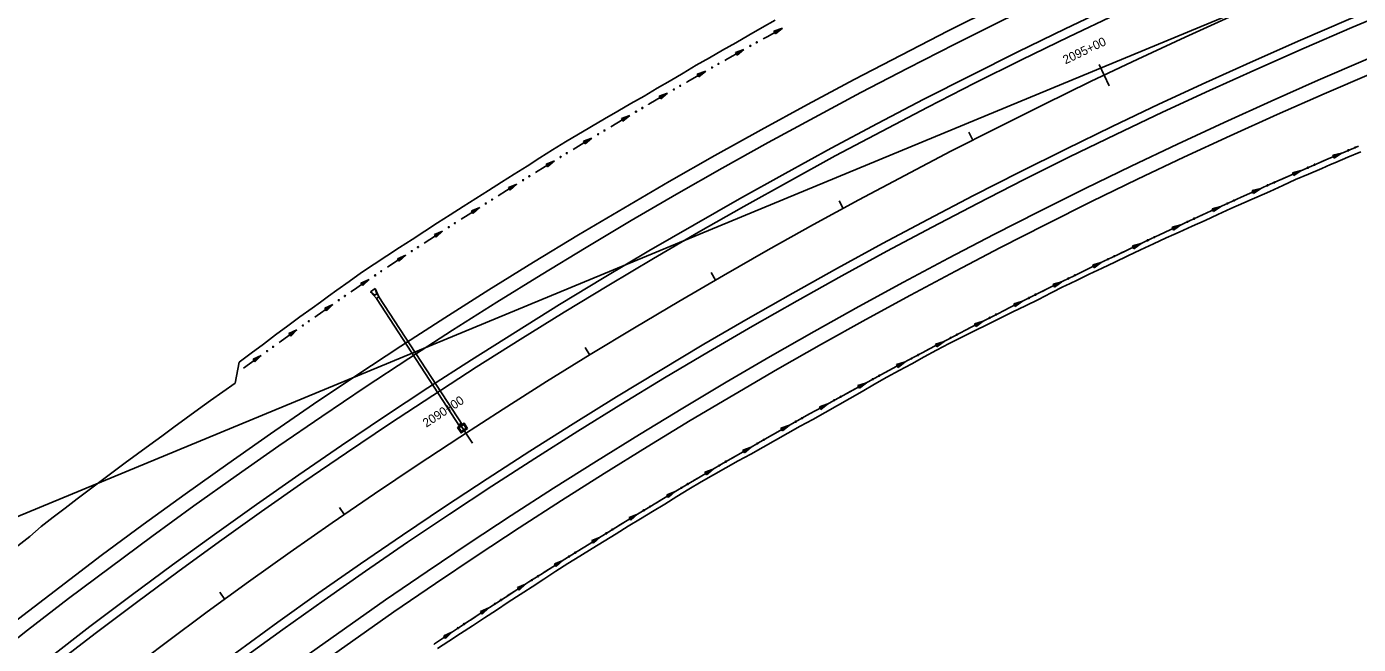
# Model space of a CAD drawing. Extents: x 1611108 to 1749517, y 619561 to 797725.
# Drawn here: x 1715043 to 1715952, y 765283 to 765705 of the extents above; entities that cross this region are included whole.
import ezdxf

# ---------------------------------------------------------------- set-up
doc = ezdxf.new("R2010")
doc.units = 0
for name, color, linetype in [('R_Ditch', 7, 'Continuous'), ('R_Drainage', 7, 'Continuous'), ('R_Horz Alg', 7, 'Continuous'), ('R_Horz Alg Annot', 7, 'Continuous'), ('R_Horz Alg Stationing', 7, 'Continuous'), ('R_Proposed Const Limits', 7, 'Continuous'), ('R_Proposed Road', 7, 'Continuous')]:
    doc.layers.add(name, color=color, linetype=linetype)

msp = doc.modelspace()

# ---------------------------------------------------------------- linework, layer by layer
at = {"layer": 'R_Ditch'}
for p, q in [((1715558.6, 765703.97), (1715552.84, 765701.99)), ((1715552.84, 765701.99), (1715553.87, 765700.14)), ((1715553.87, 765700.14), (1715558.6, 765703.97)), ((1715532.36, 765689.36), (1715526.61, 765687.33)), ((1715526.61, 765687.33), (1715527.65, 765685.48)), ((1715527.65, 765685.48), (1715532.36, 765689.36)), ((1715506.23, 765674.53), (1715500.5, 765672.47)), ((1715501.55, 765670.63), (1715506.23, 765674.53)), ((1715500.5, 765672.47), (1715501.55, 765670.63)), ((1715480.22, 765659.51), (1715474.5, 765657.41)), ((1715474.5, 765657.41), (1715475.57, 765655.58)), ((1715475.57, 765655.58), (1715480.22, 765659.51)), ((1715454.32, 765644.3), (1715448.62, 765642.15)), ((1715448.62, 765642.15), (1715449.7, 765640.33)), ((1715449.7, 765640.33), (1715454.32, 765644.3)), ((1715428.54, 765628.89), (1715422.85, 765626.69)), ((1715423.95, 765624.88), (1715428.54, 765628.89)), ((1715422.85, 765626.69), (1715423.95, 765624.88)), ((1715402.87, 765613.28), (1715397.21, 765611.04)), ((1715397.21, 765611.04), (1715398.31, 765609.24)), ((1715398.31, 765609.24), (1715402.87, 765613.28)), ((1715940.38, 765618.52), (1715934.43, 765617.19)), ((1715934.43, 765617.19), (1715935.25, 765615.24)), ((1715935.25, 765615.24), (1715940.38, 765618.52)), ((1715912.78, 765606.66), (1715906.86, 765605.21)), ((1715906.86, 765605.21), (1715907.72, 765603.27)), ((1715907.72, 765603.27), (1715912.78, 765606.66)), ((1715377.33, 765597.48), (1715371.68, 765595.2)), ((1715371.68, 765595.2), (1715372.8, 765593.4)), ((1715372.8, 765593.4), (1715377.33, 765597.48)), ((1715885.32, 765594.48), (1715879.41, 765593)), ((1715879.41, 765593), (1715880.28, 765591.07)), ((1715880.28, 765591.07), (1715885.32, 765594.48)), ((1715351.9, 765581.48), (1715346.27, 765579.16)), ((1715346.27, 765579.16), (1715347.41, 765577.37)), ((1715347.41, 765577.37), (1715351.9, 765581.48)), ((1715857.95, 765582.12), (1715852.05, 765580.59)), ((1715852.05, 765580.59), (1715852.93, 765578.67)), ((1715852.93, 765578.67), (1715857.95, 765582.12)), ((1715326.6, 765565.29), (1715320.99, 765562.92)), ((1715322.14, 765561.15), (1715326.6, 765565.29)), ((1715830.66, 765569.57), (1715824.77, 765568)), ((1715824.77, 765568), (1715825.66, 765566.08)), ((1715825.66, 765566.08), (1715830.66, 765569.57)), ((1715320.99, 765562.92), (1715322.14, 765561.15)), ((1715803.45, 765556.83), (1715797.58, 765555.21)), ((1715798.49, 765553.3), (1715803.45, 765556.83)), ((1715301.42, 765548.91), (1715295.83, 765546.5)), ((1715296.99, 765544.73), (1715301.42, 765548.91)), ((1715797.58, 765555.21), (1715798.49, 765553.3)), ((1715295.83, 765546.5), (1715296.99, 765544.73)), ((1715776.34, 765543.89), (1715770.48, 765542.23)), ((1715770.48, 765542.23), (1715771.4, 765540.33)), ((1715771.4, 765540.33), (1715776.34, 765543.89)), ((1715276.35, 765532.36), (1715270.81, 765529.82)), ((1715270.81, 765529.82), (1715272.02, 765528.08)), ((1715272.02, 765528.08), (1715276.35, 765532.36)), ((1715749.34, 765530.75), (1715743.49, 765529.04)), ((1715743.49, 765529.04), (1715744.42, 765527.14)), ((1715744.42, 765527.14), (1715749.34, 765530.75)), ((1715251.67, 765515.24), (1715246.15, 765512.66)), ((1715246.15, 765512.66), (1715247.37, 765510.93)), ((1715247.37, 765510.93), (1715251.67, 765515.24)), ((1715722.43, 765517.38), (1715716.6, 765515.63)), ((1715716.6, 765515.63), (1715717.55, 765513.74)), ((1715717.55, 765513.74), (1715722.43, 765517.38)), ((1715695.64, 765503.8), (1715689.82, 765502)), ((1715689.82, 765502), (1715690.79, 765500.12)), ((1715690.79, 765500.12), (1715695.64, 765503.8)), ((1715227.13, 765497.93), (1715221.62, 765495.31)), ((1715221.62, 765495.31), (1715222.85, 765493.59)), ((1715222.85, 765493.59), (1715227.13, 765497.93)), ((1715668.96, 765490), (1715663.15, 765488.16)), ((1715663.15, 765488.16), (1715664.14, 765486.28)), ((1715664.14, 765486.28), (1715668.96, 765490)), ((1715202.71, 765480.43), (1715197.23, 765477.77)), ((1715197.23, 765477.77), (1715198.47, 765476.06)), ((1715198.47, 765476.06), (1715202.71, 765480.43)), ((1715642.39, 765475.99), (1715636.6, 765474.1)), ((1715636.6, 765474.1), (1715637.6, 765472.23)), ((1715637.6, 765472.23), (1715642.39, 765475.99)), ((1715615.94, 765461.76), (1715610.16, 765459.83)), ((1715610.16, 765459.83), (1715611.17, 765457.97)), ((1715611.17, 765457.97), (1715615.94, 765461.76)), ((1715589.6, 765447.32), (1715583.84, 765445.34)), ((1715584.86, 765443.49), (1715589.6, 765447.32)), ((1715583.84, 765445.34), (1715584.86, 765443.49)), ((1715563.38, 765432.66), (1715557.63, 765430.64)), ((1715557.63, 765430.64), (1715558.67, 765428.8)), ((1715558.67, 765428.8), (1715563.38, 765432.66)), ((1715537.28, 765417.8), (1715531.55, 765415.72)), ((1715531.55, 765415.72), (1715532.61, 765413.89)), ((1715532.61, 765413.89), (1715537.28, 765417.8)), ((1715511.3, 765402.72), (1715505.59, 765400.59)), ((1715506.66, 765398.77), (1715511.3, 765402.72)), ((1715505.59, 765400.59), (1715506.66, 765398.77)), ((1715485.44, 765387.43), (1715479.75, 765385.26)), ((1715479.75, 765385.26), (1715480.84, 765383.44)), ((1715480.84, 765383.44), (1715485.44, 765387.43)), ((1715459.71, 765371.94), (1715454.04, 765369.72)), ((1715454.04, 765369.72), (1715455.14, 765367.91)), ((1715455.14, 765367.91), (1715459.71, 765371.94)), ((1715434.1, 765356.23), (1715428.45, 765353.97)), ((1715429.56, 765352.17), (1715434.1, 765356.23)), ((1715428.45, 765353.97), (1715429.56, 765352.17)), ((1715408.63, 765340.32), (1715402.99, 765338.01)), ((1715402.99, 765338.01), (1715404.12, 765336.22)), ((1715404.12, 765336.22), (1715408.63, 765340.32)), ((1715383.28, 765324.2), (1715377.66, 765321.85)), ((1715377.66, 765321.85), (1715378.8, 765320.07)), ((1715378.8, 765320.07), (1715383.28, 765324.2)), ((1715358.06, 765307.88), (1715352.46, 765305.48)), ((1715352.46, 765305.48), (1715353.62, 765303.71)), ((1715353.62, 765303.71), (1715358.06, 765307.88)), ((1715332.98, 765291.35), (1715327.4, 765288.91)), ((1715327.4, 765288.91), (1715328.57, 765287.15)), ((1715328.57, 765287.15), (1715332.98, 765291.35))]:
    msp.add_line(p, q, dxfattribs=at)
for points in [[(1715545.49, 765696.69), (1715548.08, 765698.14), (1715557.12, 765703.15), (1715558.6, 765703.97)], [(1715545.45, 765696.67), (1715545.48, 765696.69)], [(1715519.3, 765681.97), (1715521.04, 765682.96), (1715530.04, 765688.05), (1715532.36, 765689.35)], [(1715493.23, 765667.06), (1715494.13, 765667.58), (1715503.09, 765672.73), (1715506.23, 765674.53)], [(1715519.27, 765681.96), (1715519.3, 765681.97)], [(1715493.2, 765667.04), (1715493.23, 765667.06)], [(1715467.27, 765651.94), (1715467.34, 765651.98), (1715476.26, 765657.2), (1715480.22, 765659.51)], [(1715467.24, 765651.92), (1715467.27, 765651.94)], [(1715441.43, 765636.63), (1715449.55, 765641.47), (1715454.32, 765644.3)], [(1715415.71, 765621.12), (1715422.97, 765625.53), (1715428.54, 765628.89)], [(1715441.4, 765636.61), (1715441.43, 765636.63)], [(1715320.5, 765283.03), (1715320.94, 765283.33), (1715328.58, 765288.43), (1715336.68, 765293.81), (1715344.78, 765299.17), (1715352.9, 765304.51), (1715361.04, 765309.83), (1715369.19, 765315.12), (1715377.35, 765320.39), (1715379.96, 765322.07), (1715385.53, 765325.64), (1715393.71, 765330.87), (1715401.92, 765336.08), (1715410.13, 765341.27), (1715418.36, 765346.43), (1715426.6, 765351.58), (1715434.86, 765356.7), (1715443.13, 765361.8), (1715451.41, 765366.88), (1715459.7, 765371.93), (1715468.01, 765376.97), (1715476.33, 765381.98), (1715484.66, 765386.97), (1715493.01, 765391.94), (1715501.37, 765396.88), (1715509.74, 765401.81), (1715518.12, 765406.71), (1715526.52, 765411.59), (1715534.93, 765416.45), (1715543.35, 765421.28), (1715551.78, 765426.1), (1715560.23, 765430.89), (1715568.69, 765435.66), (1715577.16, 765440.4), (1715585.64, 765445.13), (1715594.14, 765449.83), (1715602.64, 765454.51), (1715611.16, 765459.16), (1715619.69, 765463.8), (1715628.23, 765468.41), (1715636.79, 765473), (1715645.35, 765477.57), (1715653.93, 765482.11), (1715662.52, 765486.63), (1715671.12, 765491.13), (1715679.73, 765495.61), (1715688.35, 765500.06), (1715696.99, 765504.49), (1715705.63, 765508.9), (1715714.29, 765513.28), (1715722.96, 765517.65), (1715731.64, 765521.98), (1715740.33, 765526.3), (1715749.03, 765530.6), (1715750.07, 765531.11), (1715757.74, 765534.87), (1715766.47, 765539.11), (1715775.2, 765543.34), (1715783.94, 765547.54), (1715792.7, 765551.72), (1715801.46, 765555.88), (1715810.24, 765560.02), (1715819.02, 765564.14), (1715824.19, 765566.56), (1715827.81, 765568.24), (1715836.61, 765572.33), (1715845.42, 765576.39), (1715854.23, 765580.43), (1715863.06, 765584.45), (1715871.89, 765588.45), (1715877.56, 765591), (1715880.74, 765592.43), (1715889.59, 765596.39), (1715898.45, 765600.33), (1715907.32, 765604.25), (1715916.2, 765608.16), (1715925.08, 765612.04), (1715931.18, 765614.68), (1715933.99, 765615.86), (1715942.95, 765619.59), (1715951.91, 765623.3)], [(1715415.67, 765621.1), (1715415.71, 765621.12)], [(1715390.1, 765605.41), (1715396.52, 765609.38), (1715402.87, 765613.28)], [(1715926.53, 765612.66), (1715926.56, 765612.68)], [(1715926.56, 765612.68), (1715931.18, 765614.68), (1715933.99, 765615.86), (1715940.38, 765618.52)], [(1715390.07, 765605.39), (1715390.1, 765605.41)], [(1715899.06, 765600.6), (1715907.32, 765604.25), (1715912.78, 765606.66)], [(1715364.62, 765589.51), (1715370.19, 765593.02), (1715377.33, 765597.48)], [(1715871.64, 765588.33), (1715871.89, 765588.45), (1715877.56, 765591), (1715880.74, 765592.43), (1715885.32, 765594.48)], [(1715899.02, 765600.59), (1715899.06, 765600.6)], [(1715364.58, 765589.49), (1715364.62, 765589.51)], [(1715871.61, 765588.32), (1715871.64, 765588.33)], [(1715339.25, 765573.42), (1715344, 765576.46), (1715351.9, 765581.48)], [(1715844.27, 765575.86), (1715844.31, 765575.88)], [(1715844.31, 765575.88), (1715845.42, 765576.39), (1715854.23, 765580.43), (1715857.95, 765582.12)], [(1715314.01, 765557.14), (1715317.95, 765559.7), (1715326.6, 765565.29)], [(1715339.22, 765573.4), (1715339.25, 765573.42)], [(1715817.06, 765563.23), (1715819.02, 765564.14), (1715824.19, 765566.56), (1715827.81, 765568.24), (1715830.66, 765569.57)], [(1715313.98, 765557.11), (1715314.01, 765557.13)], [(1715789.91, 765550.39), (1715792.7, 765551.72), (1715801.46, 765555.88), (1715803.46, 765556.82)], [(1715817.03, 765563.21), (1715817.06, 765563.23)], [(1715288.9, 765540.66), (1715292.03, 765542.73), (1715300.65, 765548.41), (1715301.42, 765548.91)], [(1715789.87, 765550.37), (1715789.91, 765550.39)], [(1715288.87, 765540.64), (1715288.9, 765540.66)], [(1715762.85, 765537.35), (1715766.47, 765539.11), (1715775.2, 765543.34), (1715776.35, 765543.89)], [(1715264.01, 765523.83), (1715266.32, 765525.44), (1715269.65, 765527.74), (1715274.82, 765531.31), (1715276.37, 765532.34)], [(1715735.89, 765524.1), (1715740.33, 765526.3), (1715749.03, 765530.6), (1715749.34, 765530.75)], [(1715762.81, 765537.33), (1715762.85, 765537.35)], [(1715263.98, 765523.81), (1715264.01, 765523.83)], [(1715735.86, 765524.08), (1715735.89, 765524.1)], [(1715239.4, 765506.62), (1715240.93, 765507.69), (1715249.38, 765513.63), (1715251.67, 765515.24)], [(1715709.01, 765510.61), (1715709.04, 765510.63)], [(1715709.04, 765510.63), (1715714.29, 765513.28), (1715722.43, 765517.38)], [(1715239.37, 765506.59), (1715239.4, 765506.62)], [(1715682.31, 765496.94), (1715688.35, 765500.06), (1715695.64, 765503.8)], [(1715214.92, 765489.21), (1715215.67, 765489.76), (1715224.07, 765495.76), (1715227.13, 765497.93)], [(1715682.27, 765496.92), (1715682.3, 765496.94)], [(1715214.89, 765489.19), (1715214.92, 765489.21)], [(1715655.68, 765483.03), (1715662.52, 765486.63), (1715668.96, 765490)], [(1715190.57, 765471.62), (1715198.92, 765477.69), (1715202.71, 765480.43)], [(1715629.17, 765468.91), (1715636.79, 765473), (1715642.39, 765475.99)], [(1715655.65, 765483.01), (1715655.68, 765483.03)], [(1715629.13, 765468.89), (1715629.17, 765468.91)], [(1715602.77, 765454.58), (1715611.16, 765459.16), (1715615.94, 765461.76)], [(1715576.49, 765440.03), (1715577.16, 765440.4), (1715585.64, 765445.13), (1715589.6, 765447.32)], [(1715602.74, 765454.56), (1715602.77, 765454.58)], [(1715576.46, 765440.01), (1715576.49, 765440.03)], [(1715550.33, 765425.27), (1715551.78, 765426.1), (1715560.23, 765430.89), (1715563.38, 765432.66)], [(1715550.3, 765425.25), (1715550.33, 765425.27)], [(1715524.29, 765410.29), (1715526.52, 765411.59), (1715534.93, 765416.45), (1715537.28, 765417.8)], [(1715498.37, 765395.11), (1715501.37, 765396.88), (1715509.74, 765401.81), (1715511.3, 765402.72)], [(1715524.26, 765410.27), (1715524.29, 765410.29)], [(1715498.34, 765395.09), (1715498.37, 765395.11)], [(1715472.58, 765379.72), (1715476.33, 765381.98), (1715484.66, 765386.97), (1715485.44, 765387.43)], [(1715472.55, 765379.7), (1715472.58, 765379.72)], [(1715446.91, 765364.12), (1715451.41, 765366.88), (1715459.7, 765371.93), (1715459.71, 765371.94)], [(1715421.37, 765348.31), (1715426.6, 765351.58), (1715434.1, 765356.23)], [(1715446.88, 765364.1), (1715446.91, 765364.12)], [(1715421.33, 765348.29), (1715421.37, 765348.31)], [(1715395.95, 765332.3), (1715401.92, 765336.08), (1715408.63, 765340.32)], [(1715395.92, 765332.28), (1715395.95, 765332.3)], [(1715370.67, 765316.08), (1715377.35, 765320.39), (1715379.96, 765322.07), (1715383.28, 765324.2)], [(1715370.64, 765316.06), (1715370.67, 765316.08)], [(1715345.52, 765299.66), (1715352.9, 765304.51), (1715358.06, 765307.88)], [(1715345.49, 765299.63), (1715345.52, 765299.65)], [(1715320.5, 765283.03), (1715320.94, 765283.33), (1715328.58, 765288.43), (1715332.98, 765291.35)]]:
    msp.add_lwpolyline(points, dxfattribs=at)
for centre in [(1715541.08, 765694.28), (1715536.71, 765691.83), (1715510.56, 765677.05), (1715514.92, 765679.52), (1715488.86, 765664.57), (1715484.53, 765662.06), (1715458.61, 765646.88), (1715462.92, 765649.42), (1715432.81, 765631.5), (1715437.1, 765634.08), (1715944.99, 765620.48), (1715949.62, 765622.39), (1715407.12, 765615.93), (1715411.4, 765618.54), (1715921.94, 765610.71), (1715385.81, 765602.8), (1715917.35, 765608.7), (1715381.56, 765600.15), (1715889.88, 765596.56), (1715894.45, 765598.6), (1715356.11, 765584.19), (1715360.35, 765586.87), (1715862.49, 765584.23), (1715867.05, 765586.3), (1715839.73, 765573.81), (1715330.79, 765568.03), (1715335, 765570.74), (1715835.18, 765571.7), (1715807.97, 765558.99), (1715812.5, 765561.13), (1715305.59, 765551.68), (1715309.78, 765554.43), (1715785.36, 765548.26), (1715284.69, 765537.92), (1715780.84, 765546.09), (1715280.52, 765535.14), (1715753.81, 765532.98), (1715758.31, 765535.19), (1715259.87, 765521), (1715726.9, 765519.65), (1715731.38, 765521.89), (1715255.76, 765518.13), (1715235.28, 765503.75), (1715700.08, 765506.11), (1715704.55, 765508.39), (1715231.19, 765500.85), (1715673.38, 765492.35), (1715677.83, 765494.66), (1715206.75, 765483.39), (1715210.82, 765486.31), (1715646.8, 765478.37), (1715651.22, 765480.72), (1715624.73, 765466.56), (1715620.32, 765464.18), (1715593.96, 765449.77), (1715598.35, 765452.19), (1715572.09, 765437.6), (1715567.72, 765435.15), (1715541.6, 765420.32), (1715545.95, 765422.81), (1715515.6, 765405.28), (1715519.93, 765407.8), (1715494.03, 765392.58), (1715489.73, 765390.02), (1715463.97, 765374.56), (1715468.26, 765377.16), (1715438.34, 765358.89), (1715442.61, 765361.52), (1715412.85, 765343.02), (1715417.09, 765345.68), (1715391.7, 765329.63), (1715387.48, 765326.93), (1715362.24, 765310.65), (1715366.44, 765313.38), (1715337.13, 765294.16), (1715341.31, 765296.92)]:
    msp.add_circle(centre, 0.375, dxfattribs=at)
at = {"layer": 'R_Drainage'}
for p, q in [((1715280.65, 765526.01), (1715277.3, 765523.83)), ((1715281.48, 765519.25), (1715277.3, 765523.83)), ((1715277.3, 765523.83), (1715279.57, 765521.97)), ((1715283.15, 765520.34), (1715280.65, 765526.01)), ((1715280.65, 765526.01), (1715281.43, 765523.18)), ((1715283.15, 765520.34), (1715281.48, 765519.25)), ((1715340.29, 765432.58), (1715283.15, 765520.34)), ((1715338.61, 765431.49), (1715281.48, 765519.25))]:
    msp.add_line(p, q, dxfattribs=at)
for points in [[(1715343.69, 765430.41), (1715341.32, 765434.05), (1715336.85, 765431.14), (1715339.22, 765427.5)], [(1715342.76, 765430.61), (1715341.13, 765433.12), (1715337.77, 765430.94), (1715339.41, 765428.43)]]:
    msp.add_lwpolyline(points, close=True, dxfattribs=at)
msp.add_arc((1715280.31, 765522.87), 1.17, 230.59517, 15.53533, dxfattribs=at)
at = {"layer": 'R_Horz Alg'}
msp.add_arc((1717426.61, 762226.09), 3819.72, 112.5, 179.5, dxfattribs=at)
at = {"layer": 'R_Horz Alg Annot'}
msp.add_line((1713629.09, 764787.55), (1715964.86, 765755.05), dxfattribs=at)
at = {"layer": 'R_Horz Alg Stationing'}
for points in [[(1715774.8, 765679.06), (1715781.7, 765664.62)], [(1715685.88, 765632.85), (1715688.61, 765627.51)], [(1715597.3, 765586.12), (1715600.17, 765580.85)], [(1715509.97, 765537.08), (1715512.98, 765531.89)], [(1715423.96, 765485.78), (1715427.1, 765480.66)], [(1715338.23, 765433.91), (1715346.96, 765420.5)], [(1715256.11, 765376.5), (1715259.51, 765371.56)], [(1715174.38, 765318.6), (1715177.91, 765313.75)]]:
    msp.add_lwpolyline(points, dxfattribs=at)
at = {"layer": 'R_Proposed Const Limits'}
msp.add_line((1715187.72, 765475.77), (1715184.99, 765461.56), dxfattribs=at)
for points in [[(1715187.72, 765475.77), (1715195.97, 765481.99), (1715204.26, 765488.18), (1715212.53, 765494.4), (1715220.84, 765500.56), (1715229.18, 765506.68), (1715237.55, 765512.77), (1715243.13, 765516.8), (1715245.93, 765518.83), (1715248.61, 765520.78), (1715254.31, 765524.9), (1715262.72, 765530.94), (1715271.13, 765536.97), (1715279.75, 765542.69), (1715288.39, 765548.38), (1715297.05, 765554.03), (1715305.73, 765559.66), (1715314.42, 765565.27), (1715323.11, 765570.89), (1715331.8, 765576.5), (1715340.52, 765582.07), (1715349.25, 765587.62), (1715357.99, 765593.16), (1715366.75, 765598.66), (1715375.49, 765604.21), (1715384.21, 765609.77), (1715392.95, 765615.31), (1715401.71, 765620.83), (1715410.48, 765626.33), (1715419.36, 765631.65), (1715425.98, 765635.52), (1715428.29, 765636.88), (1715437.23, 765642.1), (1715446.18, 765647.29), (1715455.14, 765652.46), (1715464.13, 765657.6), (1715473.04, 765662.86), (1715482.06, 765667.94), (1715490.92, 765673.29), (1715499.79, 765678.64), (1715508.78, 765683.77), (1715517.79, 765688.87), (1715526.79, 765693.99), (1715535.76, 765699.17), (1715544.74, 765704.32), (1715553.76, 765709.41)], [(1715323.08, 765280.23), (1715330.75, 765285.26), (1715338.89, 765290.57), (1715347.07, 765295.8), (1715355.22, 765301.07), (1715363.32, 765306.42), (1715371.43, 765311.76), (1715379.55, 765317.07), (1715382.15, 765318.76), (1715387.69, 765322.36), (1715395.81, 765327.67), (1715403.94, 765332.97), (1715412.09, 765338.24), (1715420.35, 765343.35), (1715428.62, 765348.43), (1715436.87, 765353.54), (1715445.12, 765358.65), (1715453.38, 765363.74), (1715461.66, 765368.81), (1715469.94, 765373.86), (1715478.26, 765378.85), (1715486.46, 765384.05), (1715494.76, 765389.08), (1715503.12, 765394), (1715511.5, 765398.9), (1715519.93, 765403.7), (1715528.48, 765408.3), (1715537.03, 765412.9), (1715545.46, 765417.7), (1715553.9, 765422.48), (1715562.36, 765427.23), (1715570.8, 765432), (1715579.26, 765436.74), (1715587.73, 765441.46), (1715596.21, 765446.18), (1715604.66, 765450.93), (1715613.07, 765455.77), (1715621.39, 765460.75), (1715629.86, 765465.47), (1715638.42, 765470.03), (1715646.94, 765474.67), (1715655.41, 765479.39), (1715663.9, 765484.09), (1715672.47, 765488.61), (1715681.14, 765492.97), (1715689.83, 765497.28), (1715698.53, 765501.56), (1715707.25, 765505.82), (1715715.96, 765510.08), (1715724.65, 765514.37), (1715733.36, 765518.64), (1715741.99, 765523.05), (1715750.63, 765527.45), (1715751.66, 765527.97), (1715759.35, 765531.67), (1715768.09, 765535.87), (1715776.84, 765540.05), (1715785.59, 765544.2), (1715794.34, 765548.38), (1715803.11, 765552.5), (1715811.9, 765556.59), (1715820.7, 765560.66), (1715825.89, 765563.01), (1715829.53, 765564.65), (1715838.36, 765568.63), (1715847.19, 765572.63), (1715855.99, 765576.69), (1715864.8, 765580.71), (1715873.65, 765584.65), (1715879.32, 765587.16), (1715882.51, 765588.57), (1715891.38, 765592.46), (1715900.19, 765596.49), (1715909.01, 765600.51), (1715917.91, 765604.32), (1715926.8, 765608.16), (1715932.88, 765610.82), (1715935.7, 765612), (1715944.63, 765615.75), (1715953.57, 765619.47)], [(1715028.34, 765344.22), (1715036.58, 765350.39), (1715044.68, 765356.76), (1715052.52, 765363.46), (1715060.61, 765369.84), (1715068.78, 765376.11), (1715076.97, 765382.36), (1715085.18, 765388.59), (1715093.41, 765394.79), (1715101.66, 765400.95), (1715109.95, 765407.07), (1715118.25, 765413.17), (1715126.57, 765419.25), (1715134.88, 765425.34), (1715143.17, 765431.46), (1715151.49, 765437.55), (1715159.82, 765443.61), (1715168.17, 765449.65), (1715176.56, 765455.63), (1715184.99, 765461.56)]]:
    msp.add_lwpolyline(points, dxfattribs=at)
at = {"layer": 'R_Proposed Road'}
for radius in [3893.72, 3883.72, 3859.72, 3853.72, 3785.72, 3779.72, 3755.72, 3745.72]:
    msp.add_arc((1717426.61, 762226.09), radius, 112.5, 179.5, dxfattribs=at)

# ---------------------------------------------------------------- texts
at = {"layer": 'R_Horz Alg Stationing'}
for s, rotation, p in [('2095+00', 25.56525, (1715751.86, 765679.17)), ('2090+00', 33.06525, (1715315.47, 765431.03))]:
    msp.add_text(s, height=6, rotation=rotation, dxfattribs=at).set_placement(p)

doc.saveas('drawing.dxf')
